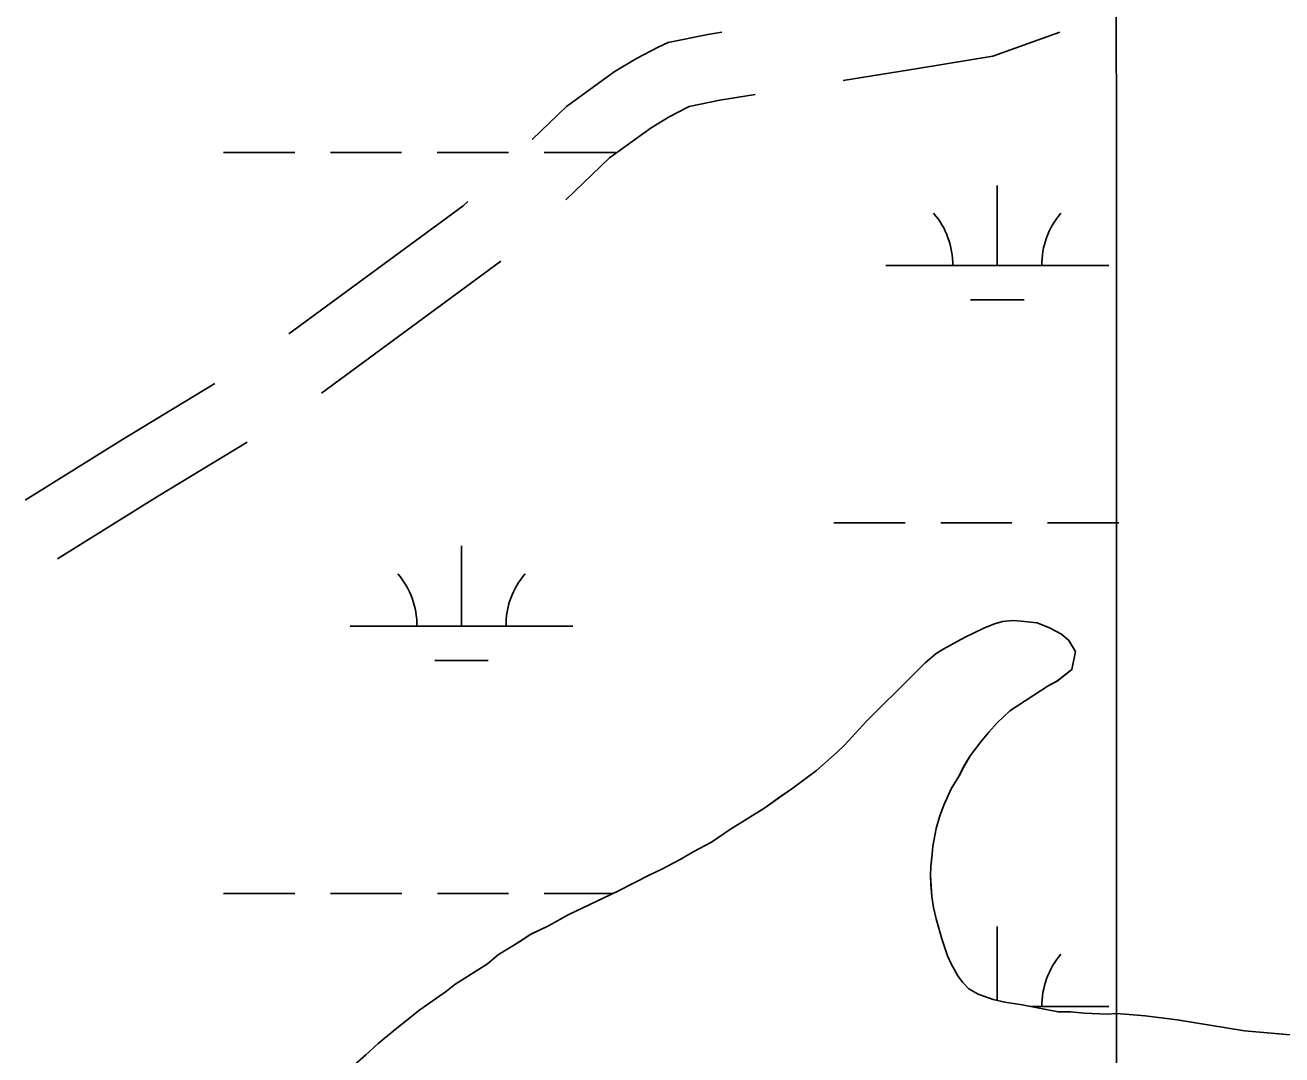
# Model space of a CAD drawing. Extents: x 3263578 to 3301413, y 764927 to 798602.
# Drawn here: x 3290823 to 3291387, y 790756 to 791218 of the extents above; entities that cross this region are included whole.
import ezdxf

# ---------------------------------------------------------------- set-up
doc = ezdxf.new("R2010")
doc.units = 0
for name, color, linetype in [('V-GRID-MAJR', 7, 'Continuous'), ('V-ROAD-CNTR', 7, 'Continuous'), ('V-SITE-VEGE', 7, 'Continuous'), ('V-TOPO-SHOR', 7, 'Continuous'), ('V-WETL-SWMP', 7, 'Continuous')]:
    doc.layers.add(name, color=color, linetype=linetype)

msp = doc.modelspace()

# ---------------------------------------------------------------- linework, layer by layer
at = {"layer": 'V-GRID-MAJR'}
msp.add_spline([(3291317.392, 775831.154), (3291315.629, 781890.578), (3291313.866, 787952.609), (3291312.102, 794014.677), (3291312.1010000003, 794017.248)], degree=3, dxfattribs=at)
at = {"layer": 'V-ROAD-CNTR'}
msp.add_line((3290956.282645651, 791053.3003824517), (3291036.8233578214, 791112.566094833), dxfattribs=at)
for points in [[(3291050.8191128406, 791167.0768597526), (3291066.229505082, 791181.8895369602), (3291087.646011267, 791197.421168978), (3291097.644562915, 791203.5044123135), (3291107.465479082, 791208.6263410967), (3291111.964764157, 791210.6984727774), (3291129.724418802, 791214.2456680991), (3291135.9690510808, 791215.2506287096)], [(3291190.427073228, 791193.6286594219), (3291223.9874851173, 791199.0296006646), (3291257.645351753, 791204.5636715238), (3291287.669666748, 791215.3208352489)], [(3291065.918685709, 791139.9790167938), (3291085.5224949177, 791158.8224630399), (3291104.2759887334, 791172.4228310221), (3291112.393437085, 791177.3615876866), (3291120.684520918, 791181.6856589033), (3291121.305235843, 791181.9715272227), (3291135.0475811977, 791184.7163319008), (3291150.93520944, 791187.2731582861)], [(3290941.6833815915, 791079.804355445), (3291019.912857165, 791137.3693492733), (3291021.981546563, 791139.3578014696)], [(3290823.3080431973, 791005.1902252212), (3290866.9743368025, 791032.3714510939), (3290908.5088293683, 791057.5322057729)], [(3290837.7864393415, 790978.8653230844), (3290882.6736631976, 791006.8065489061), (3290922.9783014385, 791031.2222827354)]]:
    msp.add_lwpolyline(points, dxfattribs=at)
at = {"layer": 'V-SITE-VEGE'}
for p, q in [((3291261.883, 790950.723), (3291266.631, 790951.1179999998)), ((3291266.631, 790951.118), (3291270.389, 790950.9190000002)), ((3291244.875, 790943.6059999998), (3291253.577, 790947.759)), ((3291253.577, 790947.759), (3291258.324, 790949.736)), ((3291258.324, 790949.736), (3291261.883, 790950.723)), ((3291270.389, 790950.919), (3291277.508, 790950.1269999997)), ((3291277.508, 790950.127), (3291283.045, 790947.9500000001)), ((3291283.045, 790947.9500000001), (3291288.3850000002, 790944.982)), ((3291235.579, 790938.468), (3291244.875, 790943.6060000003)), ((3291288.3850000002, 790944.982), (3291291.745, 790942.211)), ((3291291.745, 790942.211), (3291294.713, 790937.267)), ((3291227.27, 790932.1389999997), (3291232.214, 790936.2929999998)), ((3291232.214, 790936.2929999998), (3291235.579, 790938.4679999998)), ((3291294.713, 790937.267), (3291293.128, 790929.159)), ((3291221.929, 790927.003), (3291227.27, 790932.1389999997)), ((3291293.128, 790929.159), (3291286.4020000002, 790924.0210000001)), ((3291200.96, 790906.04), (3291221.929, 790927.003)), ((3291286.4020000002, 790924.0210000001), (3291282.4450000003, 790921.844)), ((3291282.4450000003, 790921.844), (3291265.236, 790910.576)), ((3291191.0700000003, 790895.165), (3291200.96, 790906.04)), ((3291265.236, 790910.576), (3291259.5, 790905.237)), ((3291255.741, 790901.083), (3291252.18, 790896.735)), ((3291259.5, 790905.237), (3291255.741, 790901.083)), ((3291187.707, 790892.003), (3291191.0700000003, 790895.165)), ((3291252.18, 790896.735), (3291247.433, 790890.405)), ((3291178.409, 790883.8939999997), (3291187.707, 790892.003)), ((3291247.433, 790890.405), (3291244.664, 790885.859)), ((3291167.3310000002, 790875.5920000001), (3291178.409, 790883.894)), ((3291244.664, 790885.859), (3291242.487, 790881.507)), ((3291242.487, 790881.507), (3291238.923, 790875.576)), ((3291155.267, 790867.0909999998), (3291162.3880000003, 790872.229)), ((3291162.3880000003, 790872.229), (3291167.3310000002, 790875.5919999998)), ((3291238.923, 790875.576), (3291235.563, 790868.258)), ((3291139.4420000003, 790857.2050000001), (3291155.267, 790867.0909999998)), ((3291235.563, 790868.258), (3291233.781, 790863.515)), ((3291233.781, 790863.515), (3291232.198, 790857.7760000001)), ((3291131.3340000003, 790851.669), (3291139.4420000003, 790857.2050000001)), ((3291232.198, 790857.7760000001), (3291230.613, 790849.867)), ((3291123.42, 790847.518), (3291131.3340000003, 790851.669)), ((3291230.613, 790849.867), (3291230.416, 790846.305)), ((3291108.7830000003, 790839.412), (3291117.288, 790843.9580000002)), ((3291117.288, 790843.958), (3291123.42, 790847.5179999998)), ((3291230.416, 790846.305), (3291229.8200000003, 790840.77)), ((3291103.6410000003, 790837.04), (3291108.7830000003, 790839.412)), ((3291229.8200000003, 790840.77), (3291229.619, 790836.616)), ((3291089.004, 790829.528), (3291103.6410000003, 790837.04)), ((3291229.619, 790836.616), (3291230.213, 790827.321)), ((3291067.2460000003, 790819.247), (3291089.004, 790829.528)), ((3291230.213, 790827.321), (3291231.004, 790822.377)), ((3291231.004, 790822.377), (3291232.187, 790817.23)), ((3291058.148, 790814.109), (3291067.2460000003, 790819.247)), ((3291232.187, 790817.23), (3291234.758, 790808.3339999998)), ((3291044.896, 790806.7930000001), (3291050.038, 790810.154)), ((3291050.038, 790810.154), (3291058.148, 790814.109)), ((3291035.7970000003, 790801.258), (3291044.896, 790806.7930000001)), ((3291234.758, 790808.3339999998), (3291237.328, 790800.6190000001)), ((3291030.8510000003, 790797.106), (3291035.7970000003, 790801.258)), ((3291237.328, 790800.6190000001), (3291238.909, 790797.059)), ((3291016.214, 790787.8150000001), (3291030.8510000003, 790797.106)), ((3291238.909, 790797.059), (3291241.872, 790791.718)), ((3291012.455, 790784.845), (3291016.214, 790787.8150000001)), ((3291241.872, 790791.718), (3291244.0470000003, 790788.751)), ((3291244.0470000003, 790788.751), (3291246.816, 790785.783)), ((3291000.389, 790776.35), (3291012.455, 790784.845)), ((3291246.816, 790785.783), (3291250.97, 790783.409)), ((3291250.97, 790783.409), (3291257.693, 790781.0360000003)), ((3290990.1040000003, 790768.242), (3291000.389, 790776.35)), ((3291257.693, 790781.036), (3291263.032, 790779.848)), ((3291263.032, 790779.848), (3291270.745, 790778.658)), ((3291270.745, 790778.658), (3291286.961, 790775.492)), ((3291286.961, 790775.492), (3291292.499, 790775.49)), ((3291292.499, 790775.49), (3291298.631, 790774.8960000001)), ((3291298.631, 790774.8960000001), (3291309.112, 790774.4960000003)), ((3291309.112, 790774.496), (3291312.87, 790774.693)), ((3291312.87, 790774.693), (3291317.024, 790774.4940000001)), ((3291317.024, 790774.4940000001), (3291325.9220000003, 790773.702)), ((3291325.9220000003, 790773.702), (3291340.361, 790771.9179999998)), ((3291340.361, 790771.9180000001), (3291370.6180000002, 790766.968)), ((3290981.795, 790761.3200000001), (3290990.1040000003, 790768.242)), ((3291370.6180000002, 790766.968), (3291392.767, 790764.988)), ((3290976.257, 790756.179), (3290981.795, 790761.3200000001))]:
    msp.add_line(p, q, dxfattribs=at)
at = {"layer": 'V-TOPO-SHOR'}
for points in [[(3290967.3540000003, 790748.468), (3290976.257, 790756.179), (3290981.795, 790761.3200000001), (3290990.1040000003, 790768.242), (3291000.389, 790776.348), (3291012.455, 790784.8470000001), (3291016.214, 790787.8150000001), (3291030.8510000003, 790797.106), (3291035.7970000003, 790801.258), (3291044.896, 790806.7930000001), (3291050.038, 790810.154), (3291058.148, 790814.109), (3291067.2460000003, 790819.247), (3291089.004, 790829.528), (3291103.6410000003, 790837.04), (3291108.7830000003, 790839.412), (3291117.288, 790843.958), (3291123.42, 790847.518), (3291131.332, 790851.669), (3291139.4420000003, 790857.2050000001), (3291155.267, 790867.091), (3291162.3880000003, 790872.229), (3291167.3310000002, 790875.5920000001), (3291178.409, 790883.894), (3291187.707, 790892.003), (3291191.0700000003, 790895.165), (3291200.96, 790906.04), (3291221.929, 790927.001), (3291227.27, 790932.139), (3291232.214, 790936.2930000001), (3291235.579, 790938.468), (3291244.875, 790943.606), (3291253.577, 790947.759), (3291258.324, 790949.736), (3291261.883, 790950.723), (3291266.631, 790951.118), (3291270.389, 790950.919)], [(3291270.389, 790950.919), (3291277.508, 790950.127), (3291283.045, 790947.9500000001), (3291288.3850000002, 790944.982), (3291291.745, 790942.211), (3291294.713, 790937.267), (3291293.128, 790929.159), (3291286.4020000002, 790924.019), (3291282.4450000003, 790921.844), (3291265.236, 790910.576), (3291259.502, 790905.237), (3291255.741, 790901.083), (3291252.18, 790896.733), (3291247.433, 790890.405), (3291244.664, 790885.859), (3291242.487, 790881.507), (3291238.9250000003, 790875.576), (3291235.563, 790868.258), (3291233.781, 790863.513), (3291232.198, 790857.7760000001), (3291230.613, 790849.867), (3291230.416, 790846.305), (3291229.8200000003, 790840.77), (3291229.6210000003, 790836.616), (3291229.8200000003, 790832.858), (3291230.213, 790827.321), (3291231.004, 790822.377), (3291232.187, 790817.232), (3291234.758, 790808.334), (3291237.328, 790800.6190000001), (3291238.909, 790797.059), (3291241.872, 790791.718), (3291244.0470000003, 790788.751), (3291246.816, 790785.783), (3291250.97, 790783.409), (3291257.693, 790781.036), (3291263.032, 790779.848), (3291270.745, 790778.658), (3291286.961, 790775.492), (3291292.499, 790775.49), (3291298.631, 790774.8960000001), (3291309.112, 790774.496), (3291312.87, 790774.693), (3291317.024, 790774.4940000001), (3291325.9220000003, 790773.702), (3291340.361, 790771.9180000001), (3291370.6180000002, 790766.968), (3291392.767, 790764.986)]]:
    msp.add_lwpolyline(points, dxfattribs=at)
at = {"layer": 'V-WETL-SWMP'}
for p, q in [((3290912.278705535, 791161.22707678), (3290944.2785051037, 791161.2294038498)), ((3290960.278404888, 791161.2305673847), (3290992.2782044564, 791161.232894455)), ((3291008.278104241, 791161.2340579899), (3291040.2779038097, 791161.2363850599)), ((3291056.277803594, 791161.237548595), (3291088.277603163, 791161.2398756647)), ((3291259.5960109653, 791110.5103684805), (3291259.593541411, 791146.5103439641)), ((3291209.5963241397, 791110.5067324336), (3291309.595697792, 791110.5140045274)), ((3291247.5971446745, 791095.0785063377), (3291271.5969943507, 791095.0802516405)), ((3291186.196389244, 790995.0731087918), (3291218.196188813, 790995.0754358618)), ((3291234.196088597, 790995.076599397), (3291266.1958881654, 790995.0789264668)), ((3291282.19578795, 790995.080090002), (3291314.1955875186, 790995.0824170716)), ((3291019.1366206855, 790948.6309913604), (3291019.134151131, 790984.6309668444)), ((3291266.623896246, 790951.1203382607), (3291261.8769540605, 790950.7253192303)), ((3291270.3818483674, 790950.9213540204), (3291266.623896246, 790951.1203382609)), ((3290969.13693386, 790948.6273553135), (3291069.1363075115, 790948.6346274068)), ((3291253.570045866, 790947.7612890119), (3291244.867137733, 790943.6092587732)), ((3291258.3169945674, 790949.7373058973), (3291253.570045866, 790947.7612890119)), ((3291261.8769540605, 790950.7253192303), (3291258.3169945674, 790949.7373058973)), ((3291277.5007559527, 790950.1283844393), (3291270.3818483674, 790950.9213540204)), ((3291283.0376776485, 790947.9524102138), (3291277.5007559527, 790950.128384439)), ((3291288.377598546, 790944.984436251), (3291283.0376776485, 790947.952410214)), ((3291244.867137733, 790943.6092587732), (3291235.571232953, 790938.4692274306)), ((3291291.738545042, 790942.2144538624), (3291288.377598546, 790944.984436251)), ((3291294.704487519, 790937.2694727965), (3291291.738545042, 790942.2144538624)), ((3291232.2082661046, 790936.2952165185), (3291227.2633109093, 790932.1422017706)), ((3291235.571232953, 790938.4692274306), (3291232.2082661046, 790936.2952165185)), ((3291293.1204739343, 790929.1614772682), (3291294.704487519, 790937.2694727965)), ((3291007.137754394, 790933.1991292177), (3291031.137604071, 790933.2008745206)), ((3291227.2633109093, 790932.1422017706), (3291221.9223566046, 790927.0021867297)), ((3291286.394536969, 790924.0204565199), (3291293.1204739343, 790929.1614772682)), ((3291221.9223566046, 790927.0021867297), (3291200.9535327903, 790906.0421287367)), ((3291282.438577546, 790921.8464431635), (3291286.394536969, 790924.0204565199)), ((3291265.229746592, 790910.5773875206), (3291282.438577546, 790921.8464431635)), ((3291200.9535327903, 790906.0421287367), (3291191.062611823, 790895.1671027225)), ((3291259.4937964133, 790905.2383711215), (3291265.229746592, 790910.5773875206)), ((3291252.1738530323, 790896.7363524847), (3291255.73482637, 790901.0863612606)), ((3291255.73482637, 790901.0863612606), (3291259.4937964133, 790905.2383711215)), ((3291191.062611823, 790895.1671027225), (3291187.699640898, 790892.004093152)), ((3291247.425886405, 790890.4083414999), (3291252.1738530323, 790896.7363524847)), ((3291187.699640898, 790892.0040931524), (3291178.402723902, 790883.897065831)), ((3291244.6559023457, 790885.860336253), (3291247.425886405, 790890.4083414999)), ((3291178.402723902, 790883.897065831), (3291167.3258283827, 790875.59303144)), ((3291242.4799116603, 790881.5093331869), (3291244.6559023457, 790885.860336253)), ((3291238.9189318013, 790875.5773265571), (3291242.4799116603, 790881.5093331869)), ((3291162.3808764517, 790872.2320156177), (3291155.259944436, 790867.0919932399)), ((3291167.3258283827, 790875.59303144), (3291162.3808764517, 790872.2320156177)), ((3291235.5549437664, 790868.2603226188), (3291238.9189318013, 790875.5773265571)), ((3291155.259944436, 790867.0919932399), (3291139.43610184, 790857.2059414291)), ((3291233.7739465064, 790863.5143217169), (3291235.5549437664, 790868.2603226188)), ((3291232.1899427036, 790857.7793229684), (3291233.773946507, 790863.5143217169)), ((3291139.43610184, 790857.2059414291), (3291131.3261805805, 790851.6709155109)), ((3291230.6059299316, 790849.8683271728), (3291232.1899427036, 790857.7793229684)), ((3291131.3261805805, 790851.6709155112), (3291123.414262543, 790847.5188885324)), ((3291230.407917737, 790846.3083311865), (3291230.6059299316, 790849.8683271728)), ((3291117.2823246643, 790843.9608680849), (3291108.7774124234, 790839.4138391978)), ((3291123.414262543, 790847.5188885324), (3291117.2823246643, 790843.9608680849)), ((3291229.812902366, 790840.7713362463), (3291230.407917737, 790846.3083311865)), ((3291108.7774124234, 790839.4138391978), (3291103.635467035, 790837.041821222)), ((3291229.614887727, 790836.6183410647), (3291229.812902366, 790840.7713362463)), ((3291103.635467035, 790837.041821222), (3291088.9986193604, 790829.5297710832)), ((3291229.8118697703, 790832.8603469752), (3291229.614887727, 790836.6183410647)), ((3291230.2058420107, 790827.3223561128), (3291229.811869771, 790832.8603469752)), ((3290912.301526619, 790828.5523033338), (3290944.3013261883, 790828.5546304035)), ((3290960.3012259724, 790828.5557939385), (3290992.301025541, 790828.5581210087)), ((3291008.3009253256, 790828.5592845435), (3291040.300724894, 790828.5616116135)), ((3291056.3006246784, 790828.5627751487), (3291086.956691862, 790828.5650045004)), ((3291088.9986193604, 790829.5297710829), (3291067.240849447, 790819.2496953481)), ((3291230.99581174, 790822.3783660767), (3291230.2058420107, 790827.3223561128)), ((3291232.1807757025, 790817.2353779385), (3291230.9958117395, 790822.3783660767)), ((3291067.240849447, 790819.2496953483), (3291058.142942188, 790814.1096648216)), ((3291234.749706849, 790808.3354006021), (3291232.1807757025, 790817.2353779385)), ((3291050.0330274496, 790810.1566367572), (3291044.890077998, 790806.7956201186)), ((3291058.142942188, 790814.1096648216), (3291050.0330274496, 790810.1566367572)), ((3291259.6186419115, 790780.6073417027), (3291259.6163624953, 790813.8355705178)), ((3291044.8900779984, 790806.7956201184), (3291035.7911691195, 790801.2595901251)), ((3291237.319642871, 790800.6214216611), (3291234.749706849, 790808.3354006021)), ((3291035.7911691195, 790801.2595901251), (3291030.8462139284, 790797.107575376)), ((3291238.9006084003, 790797.0614330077), (3291237.3196428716, 790800.6214216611)), ((3291030.8462139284, 790797.107575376), (3291016.2093589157, 790787.8155276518)), ((3291241.865549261, 790791.7214524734), (3291238.9006084, 790797.0614330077)), ((3291016.2093589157, 790787.8155276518), (3291012.451393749, 790784.8495161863)), ((3291244.0405097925, 790788.753465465), (3291241.865549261, 790791.7214524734)), ((3291246.808462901, 790785.7864808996), (3291244.0405097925, 790788.753465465)), ((3291012.451393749, 790784.8495161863), (3291000.3845098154, 790776.3484779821)), ((3291250.961401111, 790783.4125012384), (3291246.808462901, 790785.7864808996)), ((3291257.6853071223, 790781.0375321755), (3291250.961401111, 790783.4125012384)), ((3291000.3845098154, 790776.3484779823), (3290990.0986052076, 790768.242446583)), ((3291263.0242353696, 790779.8495557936), (3291257.6853071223, 790781.0375321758)), ((3291270.7371338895, 790778.6615891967), (3291263.0242353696, 790779.8495557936)), ((3291286.953917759, 790775.493660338), (3291270.7371338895, 790778.6615891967)), ((3291274.959727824, 790777.8367106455), (3291309.618518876, 790777.8392310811)), ((3291292.4908484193, 790775.4926831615), (3291286.953917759, 790775.493660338)), ((3291298.6217691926, 790774.8977092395), (3291292.4908484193, 790775.4926831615)), ((3291309.1036362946, 790774.4997529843), (3291298.6217691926, 790774.8977092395)), ((3291312.861590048, 790774.6967682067), (3291309.1036362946, 790774.4997529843)), ((3291317.0145372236, 790774.4977855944), (3291312.861590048, 790774.6967682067)), ((3291325.914422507, 790773.7048233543), (3291317.0145372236, 790774.4977855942)), ((3291340.3512343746, 790771.9218852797), (3291325.914422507, 790773.7048233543)), ((3291370.608835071, 790766.9710167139), (3291340.3512343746, 790771.9218852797)), ((3290990.0986052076, 790768.242446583), (3290981.790680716, 790761.321421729)), ((3291392.75854953, 790764.988110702), (3291370.608835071, 790766.9710167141)), ((3290981.790680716, 790761.321421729), (3290976.252728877, 790756.181405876)), ((3290976.252728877, 790756.181405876), (3290967.3508085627, 790748.4693796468))]:
    msp.add_line(p, q, dxfattribs=at)
for centre, radius, start, end in [((3291204.353388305, 791110.981154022), 35.246287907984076, 359.2323422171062, 40.776000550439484), ((3291314.838568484, 791110.9891886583), 35.24628790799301, 139.23234782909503, 180.77600616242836), ((3290963.8939980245, 790949.101776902), 35.246287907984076, 359.2323422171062, 40.776000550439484), ((3291074.3791782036, 790949.1098115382), 35.24628790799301, 139.23234782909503, 180.77600616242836), ((3291314.8613895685, 790778.3144152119), 35.24628790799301, 139.23234782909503, 180.77600616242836)]:
    msp.add_arc(centre, radius, start, end, dxfattribs=at)

doc.saveas('drawing.dxf')
